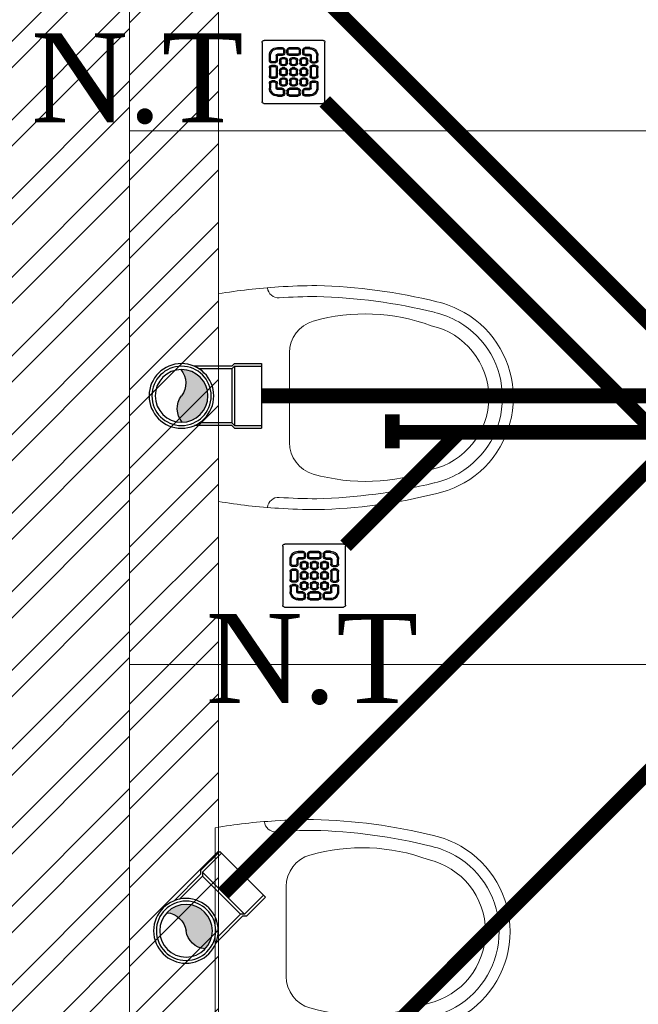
# Model space of a CAD drawing. Header units: inches. Extents: x 105152 to 158499, y 12149 to 30915.
# Tile 297 of 339: x 123746 to 123787, y 29389 to 29456. Entities that reach past the tile are written whole.
import ezdxf

# ---------------------------------------------------------------- set-up
doc = ezdxf.new("R2010")
doc.units = ezdxf.units.IN
doc.header["$MEASUREMENT"] = 0
doc.layers.add('PD_025_TEXT', color=61, linetype='Continuous')
doc.layers.add('PD_BASE', color=8, linetype='Continuous', transparency=0.5)
for name, color, linetype, lineweight in [('PP- 75DIA Soil Waste Sewer pipe', 90, 'Continuous', 9), ('PP-Soil Pipe', 1, 'Continuous', 25), ('PP-SPRINKLER PIPE', 1, 'Continuous', 0), ('PP-SWP', 1, 'Continuous', 25), ('PP-TEXT', 7, 'Continuous', 40), ('PP-WWP', 3, 'Continuous', 25)]:
    doc.layers.add(name, color=color, linetype=linetype, lineweight=lineweight)
doc.styles.add('Arial', font='GOTHIC.TTF')

# ---------------------------------------------------------------- blocks, each defined once
blk = doc.blocks.new('A$C24556D30')
at = {"color": 251, "lineweight": 5}
for p, q in [((170.0000553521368, 400.0000540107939), (170.0000553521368, 20.00005401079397)), ((300.0000553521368, 210.000054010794), (300.0000553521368, 292.2294342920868)), ((300.0000553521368, 210.000054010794), (300.0000553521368, 127.7706737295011))]:
    blk.add_line(p, q, dxfattribs=at)
for points in [[(569.74867281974, 385.5564478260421, 0.0549045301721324), (350.0000553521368, 415.000054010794, 0.0549045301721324)], [(279.8877858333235, 412.5391608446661, 0.027530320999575), (170.0000553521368, 400.0000540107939, 0.027530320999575)], [(564.9384326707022, 366.1435245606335, 0.0549045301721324), (349.5301892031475, 395.0055741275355, 0.0549045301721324)], [(300.0000553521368, 210.000054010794), (300.0000553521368, 290.000054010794, 0.7043924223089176)], [(300.0000553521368, 210.000054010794), (300.0000553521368, 130.0000540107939, -0.7043924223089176)], [(564.9384326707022, 53.85658346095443, -0.0549045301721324), (349.5301892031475, 24.99453389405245, -0.0549045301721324)], [(170.0000553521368, 20.00005401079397, 0.0275303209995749), (279.8877858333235, 7.460947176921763, 0.0275303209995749)], [(569.74867281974, 34.44366019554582, -0.0549045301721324), (350.0000553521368, 5.000054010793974, -0.0549045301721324)]]:
    blk.add_lwpolyline(points, format="xyb", dxfattribs=at)
for centre, radius, start, end in [((350.0000553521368, -584.9999459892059), 1000, 90, 94.02043563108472), ((279.9358992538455, 412.5424842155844), 20, 184.5904764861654, 273.8822723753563), ((350.0000553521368, -584.9999459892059), 980, 90, 94.02043563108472), ((530.0000553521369, 210.000054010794), 180, 59.99999999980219, 77.24246783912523), ((439.0485481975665, 15.1852102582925), 348.1009654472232, 69.7009941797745, 105.9249351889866), ((530.0000553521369, 210.000054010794), 160, 59.99999999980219, 77.24246783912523), ((530.0000553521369, 210.000054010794), 180, 0, 59.99999999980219), ((360.0000553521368, 292.2294342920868), 60, 105.9249351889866, 180), ((530.0000553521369, 210.000054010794), 160, 0, 59.99999999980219), ((530.0000553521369, 210.000054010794), 135, 0, 77.24246783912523), ((530.0000553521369, 210.000054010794), 135, 282.7575321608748, 0), ((530.0000553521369, 210.000054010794), 160, 300.0000000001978, 0), ((530.0000553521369, 210.000054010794), 180, 300.0000000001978, 0), ((360.0000553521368, 127.7706737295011), 60, 180, 254.0750648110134), ((439.0485481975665, 404.8148977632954), 348.1009654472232, 254.0750648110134, 290.2990058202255), ((530.0000553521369, 210.000054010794), 160, 282.7575321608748, 300.0000000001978), ((530.0000553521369, 210.000054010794), 180, 282.7575321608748, 300.0000000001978), ((279.9358992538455, 7.457623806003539), 20, 86.1177276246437, 175.4095235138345), ((350.0000553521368, 1005.000054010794), 980, 265.9795643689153, 270), ((350.0000553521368, 1005.000054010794), 1000, 265.9795643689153, 270)]:
    blk.add_arc(centre, radius, start, end, dxfattribs=at)
blk = doc.blocks.new('FIRST FLOOR AR PLAN')
at = {"layer": 'PD_BASE', "lineweight": 5}
h = blk.add_hatch(dxfattribs=at)
h.set_pattern_fill('ANSI32', color=256, scale=10)
h.set_pattern_definition([(45, (123733.2206456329, 21360.11650467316), (-2.651650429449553, 2.651650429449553), []), (45, (123734.9884125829, 21360.11650467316), (-2.651650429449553, 2.651650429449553), [])])
h.paths.add_polyline_path([(123743.9915017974, 21362.19848516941), (123700.7415017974, 21362.19848516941), (123700.7415017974, 21357.69848516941), (123743.9915017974, 21357.69848516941)])
h.paths.add_polyline_path([(123658.7415017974, 21362.19848516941), (123615.4915017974, 21362.19848516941), (123615.4915017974, 21357.69848516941), (123658.7415017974, 21357.69848516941)], flags=17)
h.paths.add_polyline_path([(123743.9915017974, 21278.99848516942), (123743.9915017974, 21274.4984851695), (123905.9915017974, 21274.49848516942), (123905.9915017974, 21278.99848516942), (123752.9915017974, 21278.99848516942), (123752.9915017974, 21368.49848516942), (123812.9915017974, 21368.49848516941), (123812.9915017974, 21344.49848516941), (123817.4915017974, 21344.49848516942), (123817.4915017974, 21368.49848516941), (123896.9915017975, 21368.49848516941), (123896.9915017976, 21340.49848516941), (123901.4915017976, 21340.49848516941), (123901.4915017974, 21499.49848516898), (123905.9915017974, 21499.49848516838), (123905.9915017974, 21503.99848516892), (123896.9915017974, 21503.99848516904), (123896.9915017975, 21377.49848516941), (123752.9915017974, 21377.49848516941), (123752.9915017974, 21593.49846078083), (123743.9915017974, 21593.49846078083)])
h.paths.add_polyline_path([(123688.4915069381, 21269.56081110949), (123692.9915069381, 21269.56081110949), (123692.9915069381, 21274.49848516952), (123701.9915017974, 21274.49848516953), (123701.9915017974, 21278.99848516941), (123615.4915017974, 21278.99848516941), (123615.4915017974, 21434.49848516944), (123538.4915017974, 21434.49848516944), (123538.4915017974, 21429.99848516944), (123610.9915017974, 21429.99848516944), (123610.9915017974, 21278.99848516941), (123554.9915017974, 21278.99848516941), (123554.9915017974, 21274.49848516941), (123688.4915069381, 21274.49848516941)])
h = blk.add_hatch(dxfattribs=at)
h.set_pattern_fill('ANSI32', color=256, scale=10)
h.set_pattern_definition([(45, (150297.4604135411, 39481.88530316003), (-2.651650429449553, 2.651650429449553), []), (45, (150299.2281804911, 39481.88530316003), (-2.651650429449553, 2.651650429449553), [])])
h.paths.add_polyline_path([(123758.9915017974, 21593.49848516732), (123752.9915017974, 21593.49848516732), (123752.9915017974, 21557.49848516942), (123758.9915017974, 21557.49848516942)])
h.paths.add_polyline_path([(123758.9915017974, 21557.49848516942), (123752.9915017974, 21557.49848516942), (123752.9915017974, 21521.49848516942), (123758.9915017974, 21521.49848516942)])
h.paths.add_polyline_path([(123752.9915017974, 21521.49848516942), (123752.9915017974, 21485.49848516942), (123758.9915017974, 21485.49848516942), (123758.9915017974, 21521.49848516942)])
h.paths.add_polyline_path([(123758.9915017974, 21485.49848516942), (123752.9915017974, 21485.49848516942), (123752.9915017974, 21449.49848516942), (123758.9915017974, 21449.49848516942)])
h.paths.add_polyline_path([(123758.9915017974, 21449.49848516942), (123752.9915017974, 21449.49848516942), (123752.9915017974, 21413.49848516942), (123758.9915017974, 21413.49848516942)])
h.paths.add_polyline_path([(123758.9915017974, 21413.49848516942), (123752.9915017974, 21413.49848516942), (123752.9915017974, 21377.49848516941), (123758.9915017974, 21377.49848516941)])
h.paths.add_polyline_path([(124037.9915017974, 21593.49848516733), (124028.9915017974, 21593.49848516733), (124028.9915017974, 21503.99848516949), (124024.4915017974, 21503.99848516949), (124024.4915017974, 21499.49848516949), (124028.9915017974, 21499.49848516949), (124028.9915017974, 21489.49848516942), (124037.9915017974, 21489.49848516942)])
h.paths.add_polyline_path([(123956.9915017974, 21593.49848516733), (123952.4915017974, 21593.49848516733), (123952.4915017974, 21503.99848516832), (123947.9915017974, 21503.99848516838), (123947.9915017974, 21499.49848516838), (123982.4915017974, 21499.49848516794), (123982.4915017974, 21503.99848516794), (123956.9915017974, 21503.99848516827)])
h.paths.add_polyline_path([(123952.4915017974, 21575.49848516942), (123949.4915017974, 21575.49848516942), (123949.4915017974, 21570.99848516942), (123952.4915017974, 21570.99848516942)], flags=17)
h.paths.add_polyline_path([(123925.4915017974, 21575.49848516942), (123922.4915017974, 21575.49848516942), (123922.4915017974, 21584.49848516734), (123917.9915017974, 21584.49848516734), (123917.9915017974, 21575.49848516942), (123907.4915017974, 21575.49848516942), (123907.4915017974, 21570.99848516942), (123925.4915017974, 21570.99848516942)])
h.paths.add_polyline_path([(123871.4915017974, 21593.49848516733), (123866.9915017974, 21593.49848516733), (123866.9915017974, 21577.49848516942), (123866.9915017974, 21570.99848516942), (123871.4915017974, 21570.99848516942), (123871.4915017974, 21575.49848516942)])
h.paths.add_polyline_path([(124162.4915017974, 21593.49848516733), (124157.9915017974, 21593.49848516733), (124157.9915017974, 21575.49848516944), (124162.4915017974, 21575.49848516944)])
blk.add_line((123758.9915017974, 21377.49848516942), (123758.9915017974, 21593.49848516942), dxfattribs=at)
at = {"layer": 'PD_BASE', "lineweight": 5, "ltscale": 12}
for p, q in [((123812.9915017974, 21557.49848516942), (123752.9915017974, 21557.49848516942)), ((123812.9915017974, 21521.49848516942), (123752.9915017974, 21521.49848516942))]:
    blk.add_line(p, q, dxfattribs=at)
at = {"layer": 'PD_BASE', "lineweight": 5}
blk.add_lwpolyline([(123905.9915017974, 21278.99848516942), (123752.9915017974, 21278.99848516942), (123752.9915017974, 21368.49848516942), (123812.9915017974, 21368.49848516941), (123812.9915017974, 21344.49848516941), (123817.4915017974, 21344.49848516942), (123817.4915017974, 21368.49848516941), (123896.9915017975, 21368.49848516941), (123896.9915017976, 21340.49848516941), (123901.4915017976, 21340.49848516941), (123901.4915017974, 21499.49848516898), (123905.9915017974, 21499.49848516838), (123905.9915017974, 21503.99848516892), (123896.9915017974, 21503.99848516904), (123896.9915017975, 21377.49848516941), (123752.9915017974, 21377.49848516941), (123752.9915017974, 21593.49846078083), (123743.9915017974, 21593.49846078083), (123743.9915017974, 21278.99848516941), (123743.9915017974, 21278.99848516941)], dxfattribs=at)
at = {"layer": 'PD_BASE', "ltscale": 12, "xscale": -0.03684210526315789, "yscale": 0.03684210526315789, "zscale": 0.03684210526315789, "rotation": 180}
for p in [(123752.7283418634, 21547.23532926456), (123752.5097808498, 21511.23532926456)]:
    blk.add_blockref('A$C24556D30', p, dxfattribs=at)
blk = doc.blocks.new('PP-WC CONNECTOR BEND')
at = {"lineweight": 30}
h = blk.add_hatch(color=256, dxfattribs=at)
edge = h.paths.add_edge_path()
edge.add_ellipse((-79.84568734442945, 16.06918967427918), major_axis=(19.39290396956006, 18.32186724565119), ratio=1, start_angle=96.33861705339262, end_angle=173.6613829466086, ccw=False)
edge.add_ellipse((-101.1428493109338, 0.0003864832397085), major_axis=(22.89194586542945, -24.23013451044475), ratio=0.9999999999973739, start_angle=-45.00000000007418, end_angle=134.9999999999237, ccw=False)
edge.add_ellipse((-122.4400112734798, -16.0684167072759), major_axis=(18.3218672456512, -19.39290396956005), ratio=1, start_angle=6.33861705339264, end_angle=83.66138294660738)
at = {"linetype": 'Continuous'}
for p, q in [((-37.50000000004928, 37.49999999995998), (-84.90057435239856, 37.49999999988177)), ((-34.09090909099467, 40.90909090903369), (-37.50000000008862, 37.49999999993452)), ((-34.09090909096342, 40.90909090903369), (-5.70708e-11, 40.90909090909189)), ((5.72413e-11, -40.90909090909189), (-5.70708e-11, 40.90909090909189)), ((-37.49999999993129, -37.50000000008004), (-84.90057435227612, -37.50000000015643)), ((-34.09090909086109, -40.90909090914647), (-37.4999999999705, -37.50000000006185)), ((-34.09090909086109, -40.90909090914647), (5.72413e-11, -40.90909090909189))]:
    blk.add_line(p, q, dxfattribs=at)
at = {"linetype": 'Continuous', "ltscale": 0.005}
for p, q in [((-34.09090909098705, 37.49999999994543), (-37.50000000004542, 34.09090909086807)), ((-34.09090909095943, 37.49999999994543), (-6.89511e-11, 37.5)), ((-34.09090909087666, -37.50000000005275), (-34.09090909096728, 37.49999999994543)), ((-37.50000000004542, 34.09090909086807), (-78.63664915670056, 34.09090909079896)), ((-37.49999999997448, -34.09090909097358), (-37.50000000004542, 34.09090909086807)), ((-37.49999999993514, -34.09090909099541), (-78.63664915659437, -34.09090909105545)), ((-34.09090909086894, -37.50000000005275), (-37.49999999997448, -34.09090909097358)), ((-34.09090909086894, -37.50000000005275), (4.14389e-11, -37.5))]:
    blk.add_line(p, q, dxfattribs=at)
at = {"linetype": 'Continuous'}
blk.add_circle((-101.2499999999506, -1.69166e-10), 40.90909090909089, dxfattribs=at)
at = {"lineweight": 30}
for radius in [37.50049768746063, 33.33377572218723]:
    blk.add_circle((-101.1428493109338, 0.0003864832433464), radius, dxfattribs=at)
for centre, start, end in [((-79.84568734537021, 16.06918967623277), 139.7119494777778, 217.0347153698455), ((-122.4400112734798, -16.0684167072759), 319.7119494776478, 37.03471536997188)]:
    blk.add_arc(centre, 26.67912186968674, start, end, dxfattribs=at)
blk = doc.blocks.new('PP-GRATING')
at = {"linetype": 'Continuous'}
for p, q in [((-49.72758152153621, 52.85331521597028), (49.72758152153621, 52.85331521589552)), ((52.56915760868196, 50.01173912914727), (52.5691576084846, -48.87510869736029)), ((-53.13747282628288, -49.44342391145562), (-53.13747282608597, 49.44342391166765)), ((-27.56328804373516, 40.69137005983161), (-27.56328804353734, 38.6454352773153)), ((-19.60687500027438, 40.69137005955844), (-27.56328705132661, 40.69137005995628)), ((-19.60687500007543, 38.6454352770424), (-27.56328705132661, 38.6454352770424)), ((-19.60687500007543, 38.6454352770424), (-19.60687500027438, 40.69137005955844)), ((-17.3336141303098, 31.82565266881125), (-17.33361413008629, 36.37217436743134)), ((-15.28767934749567, 36.37217433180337), (-17.3336141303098, 36.37217433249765)), ((-15.2876793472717, 31.82565266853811), (-15.28767934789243, 36.37217436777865)), ((-11.42313586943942, 36.37217242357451), (-11.42313586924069, 31.8256507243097)), ((-9.377201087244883, 36.37217242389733), (-11.42313586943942, 36.37217242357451)), ((-9.377201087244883, 36.37217242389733), (-9.377201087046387, 31.82565072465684)), ((-7.103939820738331, 38.64543329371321), (-7.103939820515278, 40.69136807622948)), ((-7.103940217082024, 40.6913679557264), (6.535625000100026, 40.6913679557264)), ((-7.103940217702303, 38.64543317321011), (6.535625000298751, 38.64543317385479)), ((6.535625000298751, 40.6913680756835), (6.535625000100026, 38.64543329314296)), ((8.808885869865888, 31.82565068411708), (8.808885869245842, 36.37217230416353)), ((10.85482065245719, 36.37217219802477), (8.808885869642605, 36.37217219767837)), ((10.85482065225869, 31.82565068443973), (10.85482065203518, 36.37217230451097)), ((14.71936413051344, 31.82565266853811), (14.71936413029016, 36.37217436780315)), ((14.71936413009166, 36.3721743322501), (16.76529891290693, 36.37217433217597)), ((16.76529891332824, 31.82565266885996), (16.76529891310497, 36.37217436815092)), ((19.03855978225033, 40.69137005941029), (26.99497183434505, 40.69137005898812)), ((19.03855978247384, 38.64543527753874), (19.03855978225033, 40.69137005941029)), ((19.03855978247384, 38.64543527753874), (26.99497183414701, 38.64543527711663)), ((26.99497282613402, 40.69137005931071), (26.99497282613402, 38.64543527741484)), ((-38.92959239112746, 27.27913092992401), (-40.9755271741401, 27.27913092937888)), ((-40.9755271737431, 27.27913152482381), (-40.9755271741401, 19.32271800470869)), ((-38.92959239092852, 19.32271800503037), (-40.97552717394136, 19.32271811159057)), ((-38.92959239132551, 27.2791315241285), (-38.92959239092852, 19.32271800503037)), ((-36.65633152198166, 17.04945701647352), (-32.10981017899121, 17.0494570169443)), ((-36.65633152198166, 17.04945701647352), (-36.65633152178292, 15.00352223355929)), ((-29.83654891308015, 19.32271788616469), (-29.83654891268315, 27.27913104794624)), ((-27.79061413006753, 27.27913104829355), (-29.83654891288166, 27.27913092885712)), ((-29.83654891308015, 19.32271788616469), (-27.79061413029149, 19.32271788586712)), ((-27.79061413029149, 19.32271788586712), (-27.79061413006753, 27.27913104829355)), ((-27.56328804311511, 29.55239179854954), (-27.56328804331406, 27.5064570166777)), ((-27.56328804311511, 29.55239179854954), (-19.60687539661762, 29.55239179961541)), ((-27.56328804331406, 27.5064570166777), (-19.60687539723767, 27.50645701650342)), ((-23.92607065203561, 14.77619622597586), (-23.92607065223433, 19.32271792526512)), ((-21.88013586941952, 19.32271792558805), (-23.92607065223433, 19.32271792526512)), ((-21.88013586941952, 14.77619626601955), (-21.88013586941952, 19.32271788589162)), ((-19.60687539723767, 27.50645701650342), (-19.60687539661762, 29.55239179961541)), ((-19.60687500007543, 23.64191361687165), (-15.06035345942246, 23.64191361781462)), ((-19.60687499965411, 21.59597883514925), (-19.60687500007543, 23.64191361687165)), ((-19.60687480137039, 21.59597875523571), (-15.0603532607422, 21.59597875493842)), ((-17.3336141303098, 31.82565266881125), (-15.2876793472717, 31.82565266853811)), ((-15.06035345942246, 23.64191361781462), (-15.06035345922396, 21.59597883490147)), ((-12.78709239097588, 19.32271784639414), (-12.78709239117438, 14.77619614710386)), ((-10.74115760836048, 19.32271796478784), (-12.78709239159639, 19.32271796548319)), ((-11.42313586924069, 31.82565076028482), (-9.377201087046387, 31.82565072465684)), ((-10.74115760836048, 19.32271796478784), (-10.74115760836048, 14.77619634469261)), ((-7.103940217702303, 29.55238981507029), (6.535625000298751, 29.55238981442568)), ((-7.103940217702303, 29.55238981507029), (-7.103940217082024, 27.50645503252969)), ((-7.103940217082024, 27.50645503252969), (6.535625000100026, 27.50645503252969)), ((-6.876614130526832, 14.7761961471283), (-6.876614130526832, 19.32271784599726)), ((-4.830679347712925, 19.3227178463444), (-6.876614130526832, 19.32271784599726)), ((-4.830679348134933, 14.77619614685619), (-4.830679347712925, 19.3227178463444)), ((-2.557418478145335, 23.64191353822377), (1.98910306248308, 23.64191353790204)), ((-2.55741847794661, 21.59597875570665), (-2.557418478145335, 23.64191353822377)), ((-2.55741847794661, 21.59597875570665), (1.989103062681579, 21.59597875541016)), ((1.98910306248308, 23.64191353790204), (1.989103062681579, 21.59597875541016)), ((4.262364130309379, 19.32271788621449), (4.262364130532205, 14.77619626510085)), ((6.308298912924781, 19.32271788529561), (4.262364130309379, 19.32271788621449)), ((6.308298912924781, 19.32271788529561), (6.308298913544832, 14.77619626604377)), ((6.535625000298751, 29.55238981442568), (6.535625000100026, 27.50645503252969)), ((8.808885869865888, 31.82565068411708), (10.85482065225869, 31.82565068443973)), ((10.17284239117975, 14.77619614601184), (10.1728423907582, 19.32271784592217)), ((12.21877717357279, 19.32271784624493), (10.1728423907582, 19.32271784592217)), ((12.21877717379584, 14.77619614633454), (12.21877717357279, 19.32271784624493)), ((14.49203804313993, 23.64191353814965), (19.03855958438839, 23.64191353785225)), ((14.49203804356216, 21.59597875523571), (14.49203804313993, 23.64191353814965)), ((14.49203804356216, 21.59597875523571), (19.03855958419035, 21.59597875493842)), ((16.76529891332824, 31.82565266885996), (14.71936413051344, 31.82565266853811)), ((26.99497282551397, 29.55239179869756), (19.03856017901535, 29.55239179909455)), ((19.03856017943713, 27.50645701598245), (19.03856017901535, 29.55239179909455)), ((26.99497282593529, 27.50645701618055), (19.03856017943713, 27.50645701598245)), ((19.03855958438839, 23.64191353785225), (19.03855958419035, 21.59597875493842)), ((21.31182065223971, 19.32271788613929), (21.31182065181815, 14.77619626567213)), ((23.35775543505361, 19.32271788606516), (21.31182065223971, 19.32271788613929)), ((23.35775543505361, 19.32271788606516), (23.35775543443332, 14.776196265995)), ((26.99497282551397, 29.55239179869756), (26.99497282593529, 27.50645701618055)), ((27.22229891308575, 19.32271788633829), (27.22229891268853, 27.27913104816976)), ((27.22229891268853, 27.27913104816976), (29.26823369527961, 27.27913092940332)), ((29.26823369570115, 19.32271788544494), (27.22229891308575, 19.32271788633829)), ((29.26823369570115, 19.32271788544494), (29.2682336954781, 27.27913104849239)), ((36.08801630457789, 17.04945701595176), (31.54149496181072, 17.04945701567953)), ((36.08801630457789, 17.04945701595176), (36.08801630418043, 15.00352223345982)), ((38.36127717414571, 27.2791315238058), (38.36127717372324, 19.3227180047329)), ((38.36127717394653, 27.27913092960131), (40.40721195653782, 27.27913092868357)), ((38.36127717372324, 19.3227180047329), (40.40721195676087, 19.32271811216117)), ((40.40721195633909, 27.2791315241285), (40.40721195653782, 19.32271800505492)), ((-40.97552717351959, 6.819783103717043), (-40.97552717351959, -6.819781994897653)), ((-38.92959239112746, 6.819783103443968), (-40.97552717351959, 6.819783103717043)), ((-38.92959239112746, 6.819783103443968), (-38.92959239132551, -6.819781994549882)), ((-36.65633152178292, 15.00352223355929), (-32.10981017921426, 15.00352223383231)), ((-32.10980978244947, 11.1389787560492), (-36.65633132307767, 11.1389787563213)), ((-36.65633132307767, 11.1389787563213), (-36.65633132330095, 9.093043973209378)), ((-32.10980978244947, 9.093043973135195), (-36.65633132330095, 9.093043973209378)), ((-32.10980978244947, 9.093043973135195), (-32.10980978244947, 11.1389787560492)), ((-29.83654891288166, -6.819782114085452), (-29.83654891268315, 6.819783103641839)), ((-29.83654891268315, 6.819783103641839), (-27.79061413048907, 6.819783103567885)), ((-27.79061413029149, -6.819782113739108), (-27.79061413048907, 6.819783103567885)), ((-21.88013586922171, 14.77619622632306), (-23.92607065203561, 14.77619622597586)), ((-23.92607065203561, -2.27326066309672), (-23.92607065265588, 2.273261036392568)), ((-21.8801358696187, 2.273261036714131), (-23.92607065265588, 2.273261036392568)), ((-21.8801358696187, -2.273260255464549), (-21.8801358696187, 2.273261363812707)), ((-15.06035365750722, 12.50293527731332), (-19.60687499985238, 12.50293527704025)), ((-19.60687460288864, 12.50293535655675), (-19.60687460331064, 10.45700057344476)), ((-15.0603532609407, 10.45700057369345), (-19.60687460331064, 10.45700057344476)), ((-19.60687499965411, 6.592456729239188), (-15.06035345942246, 6.592456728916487)), ((-19.60687499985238, 4.546521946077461), (-19.60687499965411, 6.592456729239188)), ((-19.60687480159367, 4.546522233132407), (-15.0603532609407, 4.546522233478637)), ((-15.06035326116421, 12.50293535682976), (-15.0603532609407, 10.45700057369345)), ((-15.06035345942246, 6.592456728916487), (-15.06035345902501, 4.546521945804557)), ((-12.78709239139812, 14.7761963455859), (-10.74115760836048, 14.77619634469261)), ((-12.78709239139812, 2.273261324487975), (-12.78709239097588, -2.273260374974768)), ((-10.74115760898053, 2.27326107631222), (-12.78709239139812, 2.273261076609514)), ((-10.74115760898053, 2.27326107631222), (-10.74115760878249, -2.273260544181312)), ((-4.830679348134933, 14.77619614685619), (-6.876614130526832, 14.7761961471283)), ((-6.876614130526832, -2.273260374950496), (-6.876614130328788, 2.273261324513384)), ((-4.830679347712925, 2.273261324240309), (-6.876614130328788, 2.273261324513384)), ((-4.830679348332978, -2.273260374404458), (-4.830679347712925, 2.273261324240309)), ((1.98910326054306, 12.50293527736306), (-2.557418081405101, 12.50293527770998)), ((-2.557418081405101, 12.50293527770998), (-2.557418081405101, 10.45700049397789)), ((1.989103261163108, 10.45700049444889), (-2.557418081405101, 10.45700049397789)), ((-2.557418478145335, 6.592457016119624), (1.98910306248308, 6.592457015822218)), ((-2.557418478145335, 4.546522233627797), (-2.557418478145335, 6.592457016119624)), ((-2.557418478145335, 4.546522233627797), (1.98910306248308, 4.546522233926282)), ((1.98910326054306, 12.50293527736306), (1.989103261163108, 10.45700049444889)), ((1.98910306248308, 6.592457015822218), (1.98910306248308, 4.546522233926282)), ((4.262364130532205, 14.77619626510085), (6.308298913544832, 14.77619626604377)), ((4.262364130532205, 2.273261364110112), (4.262364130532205, -2.273260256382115)), ((6.308298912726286, 2.273261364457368), (4.262364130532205, 2.273261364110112)), ((6.308298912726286, 2.273261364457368), (6.308298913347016, -2.273260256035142)), ((12.21877717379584, 14.77619614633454), (10.17284239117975, 14.77619614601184)), ((10.17284239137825, -2.273260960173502), (10.17284239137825, 2.273260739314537)), ((12.21877717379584, 2.273260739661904), (10.17284239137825, 2.273260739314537)), ((12.21877717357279, -2.273260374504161), (12.21877717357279, 2.273261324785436)), ((19.03855978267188, 12.50293527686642), (14.49203844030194, 12.50293527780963)), ((14.49203844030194, 12.50293527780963), (14.49203843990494, 10.45700049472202)), ((19.03855978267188, 10.45700049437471), (14.49203843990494, 10.45700049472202)), ((14.49203804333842, 6.592456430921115), (19.0385595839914, 6.59245643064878)), ((14.49203804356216, 4.546521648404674), (14.49203804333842, 6.592456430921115)), ((14.49203804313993, 4.546522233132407), (19.03855958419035, 4.546522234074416)), ((19.03855978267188, 12.50293527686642), (19.03855978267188, 10.45700049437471)), ((19.0385595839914, 6.59245643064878), (19.03855958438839, 4.546521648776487)), ((21.31182065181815, 14.77619626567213), (23.35775543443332, 14.776196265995)), ((21.31182065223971, 2.273261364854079), (21.31182065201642, -2.273260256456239)), ((23.35775543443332, 2.273260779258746), (21.3118206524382, 2.27326077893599)), ((23.35775543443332, 2.273260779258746), (23.35775543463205, -2.273260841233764)), ((27.22229891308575, -6.819782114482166), (27.22229891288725, 6.819783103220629)), ((29.26823369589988, 6.819783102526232), (27.22229891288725, 6.819783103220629)), ((29.2682336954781, -6.819782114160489), (29.26823369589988, 6.819783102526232)), ((36.08801630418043, 15.00352223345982), (31.54149496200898, 15.00352223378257)), ((31.5414945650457, 11.13897875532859), (36.0880161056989, 11.13897875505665)), ((31.5414945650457, 9.09304397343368), (31.5414945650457, 11.13897875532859)), ((31.5414945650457, 9.09304397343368), (36.08801610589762, 9.093043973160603)), ((36.0880161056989, 11.13897875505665), (36.08801610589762, 9.093043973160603)), ((38.36127717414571, 6.819783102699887), (38.36127717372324, -6.819781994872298)), ((38.36127717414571, 6.819783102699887), (40.40721195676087, 6.819783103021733)), ((40.40721195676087, 6.819783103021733), (40.40721195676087, -6.819781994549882)), ((-40.9755271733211, -6.819781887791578), (-38.92959239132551, -6.819781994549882)), ((-36.65633152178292, -9.093042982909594), (-32.10981017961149, -9.093042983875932)), ((-36.65633152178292, -9.093042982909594), (-36.65633152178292, -11.13897776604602)), ((-36.65633152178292, -11.13897776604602), (-32.10981017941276, -11.13897776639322)), ((-36.65633152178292, -17.04945743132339), (-36.65633152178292, -15.00352264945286)), ((-36.65633152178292, -15.00352264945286), (-32.10981017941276, -15.00352264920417)), ((-32.10981017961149, -9.093042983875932), (-32.10981053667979, -11.13897776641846)), ((-29.83654891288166, -6.819782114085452), (-27.79061413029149, -6.819782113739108)), ((-21.8801358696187, -2.273260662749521), (-23.92607065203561, -2.27326066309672)), ((-23.92607065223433, -19.32271681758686), (-23.92607065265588, -14.77619511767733)), ((-21.8801358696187, -14.77619511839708), (-23.92607065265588, -14.77619511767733)), ((-21.8801358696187, -19.32271677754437), (-21.88013586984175, -14.77619515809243)), ((-19.60687500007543, -10.45699942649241), (-15.06035345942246, -10.456999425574)), ((-19.60687499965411, -12.50293420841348), (-19.60687500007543, -10.45699942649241)), ((-15.06035365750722, -4.546521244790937), (-19.60687499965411, -4.546521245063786)), ((-19.60687460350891, -4.546521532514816), (-19.60687460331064, -6.592456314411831)), ((-15.06035326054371, -6.592456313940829), (-19.60687460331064, -6.592456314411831)), ((-19.6068748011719, -12.50293428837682), (-15.0603532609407, -12.50293428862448)), ((-15.0603532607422, -4.546521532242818), (-15.06035326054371, -6.592456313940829)), ((-15.06035345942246, -10.456999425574), (-15.06035345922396, -12.5029342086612)), ((-12.78709239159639, -2.27326054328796), (-10.74115760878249, -2.273260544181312)), ((-12.78709239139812, -14.77619519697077), (-12.78709239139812, -19.32271689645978)), ((-10.74115760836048, -14.77619507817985), (-12.78709239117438, -14.77619507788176)), ((-10.74115760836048, -14.77619507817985), (-10.74115760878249, -19.32271669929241)), ((-4.830679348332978, -2.273260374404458), (-6.876614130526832, -2.273260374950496)), ((-6.876614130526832, -19.32271689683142), (-6.876614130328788, -14.77619519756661)), ((-4.830679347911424, -14.77619519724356), (-6.876614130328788, -14.77619519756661)), ((-4.830679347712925, -19.32271689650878), (-4.830679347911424, -14.77619519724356)), ((1.98910326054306, -4.546521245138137), (-2.557418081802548, -4.546521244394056)), ((-2.557418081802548, -4.546521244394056), (-2.557418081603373, -6.59245602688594)), ((1.989103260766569, -6.592456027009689), (-2.557418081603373, -6.59245602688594)), ((-2.557418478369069, -10.45699950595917), (1.98910306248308, -10.45699950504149)), ((-2.557418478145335, -12.50293428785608), (-2.557418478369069, -10.45699950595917)), ((-2.557418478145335, -12.50293428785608), (1.98910306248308, -12.5029342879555)), ((1.98910326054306, -4.546521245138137), (1.989103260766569, -6.592456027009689)), ((1.98910306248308, -10.45699950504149), (1.98910306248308, -12.5029342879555)), ((4.262364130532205, -2.273260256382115), (6.308298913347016, -2.273260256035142)), ((4.262364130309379, -14.77619515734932), (4.262364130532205, -19.32271677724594)), ((6.308298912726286, -14.77619515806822), (4.262364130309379, -14.77619515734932)), ((6.308298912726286, -14.77619515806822), (6.308298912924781, -19.32271677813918)), ((12.21877717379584, -2.273260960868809), (10.17284239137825, -2.273260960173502)), ((10.1728423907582, -19.32271689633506), (10.17284239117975, -14.77619519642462)), ((12.21877717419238, -14.77619519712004), (10.17284239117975, -14.77619519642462)), ((12.21877717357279, -19.32271689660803), (12.21877717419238, -14.77619519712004)), ((19.03855978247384, -4.54652124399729), (14.4920384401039, -4.546521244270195)), ((14.49203843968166, -4.546521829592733), (14.4920384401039, -6.592456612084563)), ((19.03855978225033, -6.592456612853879), (14.4920384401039, -6.592456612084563)), ((14.49203804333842, -10.45699950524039), (19.03855958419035, -10.4569995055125)), ((14.49203804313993, -12.50293428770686), (14.49203804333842, -10.45699950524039)), ((14.49203804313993, -12.50293428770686), (19.03855958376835, -12.50293428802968)), ((19.03855978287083, -4.546521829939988), (19.03855978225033, -6.592456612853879)), ((19.03855958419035, -10.4569995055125), (19.03855958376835, -12.50293428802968)), ((21.31182065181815, -2.273260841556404), (23.35775543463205, -2.273260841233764)), ((21.31182065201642, -14.77619515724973), (21.31182065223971, -19.32271677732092)), ((23.35775543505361, -14.77619515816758), (21.31182065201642, -14.77619515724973)), ((23.35775543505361, -14.77619515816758), (23.35775543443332, -19.32271677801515)), ((29.2682336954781, -6.819782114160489), (27.22229891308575, -6.819782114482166)), ((36.0880163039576, -9.09304298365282), (31.54149496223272, -9.093042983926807)), ((31.54149496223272, -9.093042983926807), (31.54149531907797, -11.13897776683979)), ((36.08801630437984, -11.13897776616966), (31.54149496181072, -11.13897776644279)), ((36.0880163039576, -15.00352264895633), (31.54149496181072, -15.00352264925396)), ((36.0880163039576, -9.09304298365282), (36.08801630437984, -11.13897776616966)), ((36.08801630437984, -17.04945743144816), (36.0880163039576, -15.00352264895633)), ((40.40721195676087, -6.819781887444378), (38.36127717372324, -6.819781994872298)), ((-40.9755271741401, -27.27913193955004), (-40.9755271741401, -19.32271842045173)), ((-38.92959239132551, -19.32271842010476), (-40.97552717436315, -19.32271852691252)), ((-38.92959239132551, -27.2791313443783), (-40.97552717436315, -27.27913134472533)), ((-38.92959239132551, -27.27913193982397), (-38.92959239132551, -19.32271842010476)), ((-36.65633152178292, -17.04945743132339), (-32.10981017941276, -17.04945743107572)), ((-29.83654891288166, -19.32271830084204), (-27.79061413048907, -19.32271830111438)), ((-29.83654891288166, -19.32271830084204), (-29.83654891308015, -27.27913146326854)), ((-27.79061413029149, -27.27913146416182), (-29.83654891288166, -27.27913134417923)), ((-27.79061413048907, -19.32271830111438), (-27.79061413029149, -27.27913146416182)), ((-27.56328804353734, -27.50645743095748), (-19.60687539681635, -27.50645743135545)), ((-27.56328804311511, -29.55239221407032), (-27.56328804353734, -27.50645743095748)), ((-27.56328804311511, -29.55239221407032), (-19.60687539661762, -29.5523922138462)), ((-21.88013586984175, -19.32271681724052), (-23.92607065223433, -19.32271681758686)), ((-15.0603532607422, -21.59597776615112), (-19.60687500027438, -21.59597776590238)), ((-19.60687539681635, -27.50645743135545), (-19.60687539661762, -29.5523922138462)), ((-19.60687460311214, -21.59597768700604), (-19.60687460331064, -23.6419124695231)), ((-15.06035326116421, -23.64191246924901), (-19.60687460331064, -23.6419124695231)), ((-17.33361413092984, -31.82565308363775), (-17.33361413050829, -36.37217478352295)), ((-17.33361413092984, -31.82565308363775), (-15.28767934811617, -31.82565308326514)), ((-15.28767934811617, -31.82565308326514), (-15.28767934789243, -36.37217478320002)), ((-15.0603532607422, -21.59597768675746), (-15.06035326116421, -23.64191246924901)), ((-12.78709239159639, -19.32271669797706), (-10.74115760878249, -19.32271669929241)), ((-11.42313586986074, -36.37217341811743), (-11.42313587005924, -31.82565171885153)), ((-11.42313587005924, -31.82565175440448), (-9.377201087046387, -31.82565171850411)), ((-9.377201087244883, -36.37217341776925), (-9.377201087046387, -31.82565171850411)), ((-7.103940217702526, -27.5064560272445), (6.535624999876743, -27.50645602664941)), ((-7.103940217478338, -29.55239081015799), (-7.103940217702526, -27.5064560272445)), ((-7.103940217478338, -29.55239081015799), (6.535624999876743, -29.5523908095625)), ((-4.830679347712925, -19.32271689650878), (-6.876614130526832, -19.32271689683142)), ((1.989103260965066, -21.59597776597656), (-2.557418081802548, -21.59597776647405)), ((-2.557418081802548, -21.59597776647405), (-2.557418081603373, -23.64191254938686)), ((1.989103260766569, -23.64191254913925), (-2.557418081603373, -23.64191254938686)), ((1.989103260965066, -21.59597776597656), (1.989103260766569, -23.64191254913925)), ((4.262364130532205, -19.32271677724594), (6.308298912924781, -19.32271677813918)), ((6.535624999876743, -29.5523908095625), (6.535624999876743, -27.50645602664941)), ((8.808885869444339, -31.82565168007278), (8.808885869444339, -36.37217329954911)), ((8.808885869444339, -31.82565168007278), (10.85482065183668, -31.82565167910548)), ((12.21877717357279, -19.32271689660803), (10.1728423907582, -19.32271689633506)), ((10.85482065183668, -31.82565167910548), (10.85482065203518, -36.37217329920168)), ((19.03855978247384, -21.59597776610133), (14.49203804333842, -21.59597776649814)), ((14.4920384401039, -21.59597776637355), (14.4920384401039, -23.64191254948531)), ((19.03855978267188, -23.64191254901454), (14.4920384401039, -23.64191254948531)), ((14.71936413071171, -31.82565308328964), (14.71936412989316, -36.37217478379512)), ((16.76529891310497, -31.82565308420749), (14.71936413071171, -31.82565308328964)), ((16.76529891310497, -31.82565308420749), (16.76529891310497, -36.37217478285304)), ((19.03855978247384, -21.59597776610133), (19.03855978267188, -23.64191254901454)), ((26.99497282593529, -27.50645743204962), (19.03856017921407, -27.50645743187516)), ((19.03856017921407, -27.50645743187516), (19.03856017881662, -29.55239221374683)), ((26.99497282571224, -29.55239221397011), (19.03856017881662, -29.55239221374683)), ((21.31182065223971, -19.32271677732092), (23.35775543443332, -19.32271677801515)), ((26.99497282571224, -29.55239221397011), (26.99497282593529, -27.50645743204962)), ((27.22229891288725, -19.32271830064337), (27.22229891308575, -27.27913146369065)), ((29.26823369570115, -19.32271830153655), (27.22229891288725, -19.32271830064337)), ((27.22229891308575, -27.27913146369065), (29.26823369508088, -27.27913134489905)), ((29.26823369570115, -19.32271830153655), (29.2682336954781, -27.279131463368)), ((36.08801630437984, -17.04945743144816), (31.54149496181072, -17.04945743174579)), ((38.36127717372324, -19.32271842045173), (40.40721195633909, -19.32271852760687)), ((38.36127717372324, -27.27913193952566), (38.36127717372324, -19.32271842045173)), ((38.36127717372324, -27.27913134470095), (40.40721195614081, -27.27913134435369)), ((40.40721195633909, -27.27913193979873), (40.40721195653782, -19.32271842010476)), ((-27.56328804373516, -40.69137047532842), (-27.56328804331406, -38.64543569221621)), ((-19.60687500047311, -38.6454356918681), (-27.56328705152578, -38.64543569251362)), ((-19.60687500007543, -40.69137047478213), (-27.56328705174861, -40.69137047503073)), ((-19.60687500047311, -38.6454356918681), (-19.60687500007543, -40.69137047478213)), ((-15.28767934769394, -36.37217474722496), (-17.33361413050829, -36.37217474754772)), ((-9.377201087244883, -36.37217341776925), (-11.42313586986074, -36.37217341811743)), ((6.535624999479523, -38.64543428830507), (-7.103939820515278, -38.6454342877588)), ((-7.103939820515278, -38.6454342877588), (-7.103939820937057, -40.6913690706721)), ((6.535624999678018, -40.6913690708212), (-7.103939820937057, -40.6913690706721)), ((6.546979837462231, -38.68367258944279), (6.535517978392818, -40.72957526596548)), ((8.83294082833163, -36.42318279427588), (10.87884350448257, -36.4346446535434)), ((14.71936412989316, -36.3721747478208), (16.76529891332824, -36.37217474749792)), ((19.03855978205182, -38.64543569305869), (19.03855978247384, -40.69137047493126)), ((19.03855978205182, -38.64543569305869), (26.99497183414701, -38.64543569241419)), ((19.03855978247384, -40.69137047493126), (26.99497183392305, -40.69137047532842)), ((26.99497282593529, -40.69137047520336), (26.99497282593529, -38.64543569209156)), ((49.15926630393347, -52.28500000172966), (-50.29589673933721, -52.28500000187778))]:
    blk.add_line(p, q, dxfattribs=at)
for centre, radius, start, end in [((-49.72758152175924, 49.44342391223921), 3.409891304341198, 89.99999999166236, 179.9999999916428), ((49.72758152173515, 50.01173912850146), 2.841576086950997, 359.9999999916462, 89.99999999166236), ((-27.56328804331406, 27.27913092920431), 13.41223913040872, 89.99999498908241, 179.9999970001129), ((-27.56328804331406, 27.27913092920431), 11.366304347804, 89.99999498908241, 179.9999970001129), ((-19.60687499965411, 36.37217440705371), 4.319195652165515, 359.9999990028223, 89.99999999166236), ((-19.60687499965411, 36.37217440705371), 2.273260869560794, 359.9999990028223, 89.99999999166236), ((-7.103940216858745, 36.37217242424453), 4.319195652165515, 89.99998998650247, 179.9999999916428), ((-7.103940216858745, 36.37217242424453), 2.273260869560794, 89.99998998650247, 179.9999999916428), ((6.535625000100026, 36.37217242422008), 4.319195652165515, 359.9999970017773, 89.99999999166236), ((6.535625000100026, 36.37217242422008), 2.273260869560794, 359.9999970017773, 89.99999999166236), ((19.03855978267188, 36.37217440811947), 4.319195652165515, 89.99999999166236, 180.0000010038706), ((19.03855978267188, 36.37217440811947), 2.273260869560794, 89.99999999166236, 180.0000010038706), ((26.99497282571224, 27.27913092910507), 13.41223913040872, 3.0032057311e-06, 90.00000499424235), ((26.99497282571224, 27.27913092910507), 11.366304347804, 3.0032057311e-06, 90.00000499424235), ((-36.65633152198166, 19.3227178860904), 4.319195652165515, 179.9999970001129, 269.9999999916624), ((-36.65633152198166, 19.3227178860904), 2.273260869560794, 179.9999970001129, 269.9999999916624), ((-32.10980978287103, 19.32271788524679), 4.319195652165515, 269.9999899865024, 359.9999999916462), ((-32.10980978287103, 19.32271788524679), 2.273260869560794, 269.9999899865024, 359.9999999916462), ((-27.56328804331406, 27.27913092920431), 2.273260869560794, 89.99999999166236, 179.9999970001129), ((-27.56328804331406, 27.27913092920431), 0.2273260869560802, 89.99999999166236, 179.9999970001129), ((-19.60687499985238, 19.32271796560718), 4.319195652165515, 89.99999999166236, 180.0000010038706), ((-19.60687499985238, 19.32271788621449), 2.273260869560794, 89.99999498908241, 179.9999999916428), ((-19.60687499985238, 19.32271796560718), 2.273260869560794, 89.99999999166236, 180.0000010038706), ((-19.60687499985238, 31.82565266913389), 4.319195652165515, 269.9999899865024, 359.9999999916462), ((-19.60687499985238, 31.82565266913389), 2.273260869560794, 269.9999899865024, 359.9999999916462), ((-15.0603532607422, 19.32271796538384), 4.319195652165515, 359.9999999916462, 90.00000499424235), ((-15.0603532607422, 19.32271788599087), 2.273260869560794, 359.9999990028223, 89.99999999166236), ((-7.103940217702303, 31.82565068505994), 4.319195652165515, 179.9999990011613, 269.9999999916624), ((-7.103940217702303, 31.82565068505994), 2.273260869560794, 179.9999990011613, 269.9999999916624), ((-2.557418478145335, 19.32271788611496), 4.319195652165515, 89.99999999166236, 180.0000010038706), ((-2.557418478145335, 19.32271788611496), 2.273260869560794, 89.99999999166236, 180.0000010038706), ((-2.557418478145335, 19.32271788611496), 2.273260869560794, 89.99999999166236, 180.0000010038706), ((1.989103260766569, 19.32271788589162), 4.319195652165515, 359.9999999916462, 90.00000499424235), ((1.989103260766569, 19.32271788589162), 2.273260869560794, 359.9999999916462, 90.00000499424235), ((6.535625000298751, 31.8256506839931), 4.319195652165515, 269.9999999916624, 359.9999999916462), ((6.535625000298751, 31.8256506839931), 2.273260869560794, 269.9999999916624, 359.9999999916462), ((14.49203804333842, 19.3227178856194), 4.319195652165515, 89.99999999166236, 180.0000010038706), ((14.49203804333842, 19.3227178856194), 2.273260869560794, 89.99999999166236, 180.0000010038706), ((19.03855978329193, 31.82565266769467), 4.319195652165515, 179.9999999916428, 270.0000099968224), ((19.03855978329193, 31.82565266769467), 2.273260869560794, 179.9999999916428, 270.0000099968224), ((19.03855978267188, 19.32271788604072), 4.319195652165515, 359.9999999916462, 90.00000499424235), ((19.03855978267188, 19.32271788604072), 2.273260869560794, 359.9999999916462, 90.00000499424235), ((26.99497282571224, 27.27913092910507), 2.273260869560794, 3.0032057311e-06, 89.99999999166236), ((26.99497282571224, 27.27913092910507), 0.2273260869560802, 3.0032057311e-06, 89.99999999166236), ((31.54149456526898, 19.32271788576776), 4.319195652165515, 179.9999999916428, 270.0000099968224), ((31.54149456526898, 19.32271788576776), 2.273260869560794, 179.9999999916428, 270.0000099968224), ((36.08801630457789, 19.32271788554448), 2.273260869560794, 269.9999999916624, 3.0032057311e-06), ((36.08801630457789, 19.32271788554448), 4.319195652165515, 269.9999999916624, 3.0032057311e-06), ((-36.65633152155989, 6.819783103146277), 4.319195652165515, 89.99999498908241, 179.9999999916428), ((-36.65633152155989, 6.819783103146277), 2.273260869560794, 89.99999498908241, 179.9999999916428), ((-32.10980978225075, 6.81978310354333), 4.319195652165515, 359.9999999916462, 89.99999999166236), ((-32.10980978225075, 6.81978310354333), 2.273260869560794, 359.9999999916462, 89.99999999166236), ((-19.60687499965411, 14.77619622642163), 4.319195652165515, 179.9999999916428, 270.0000099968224), ((-19.60687500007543, 2.273261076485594), 4.319195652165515, 89.99999999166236, 180.0000010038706), ((-19.60687499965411, 14.77619614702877), 2.273260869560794, 179.9999970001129, 269.9999999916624), ((-19.60687499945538, 2.273261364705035), 2.273260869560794, 89.99999498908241, 179.9999999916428), ((-19.60687500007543, 2.273261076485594), 2.273260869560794, 89.99999999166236, 180.0000010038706), ((-15.0603532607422, 14.77619614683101), 2.273260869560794, 269.9999899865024, 359.9999999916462), ((-15.06035326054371, 14.7761962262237), 4.319195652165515, 269.9999999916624, 3.0032057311e-06), ((-15.0603532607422, 2.273261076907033), 4.319195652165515, 359.9999999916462, 90.00000499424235), ((-15.0603532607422, 2.273261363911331), 2.273260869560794, 359.9999990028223, 89.99999999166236), ((-2.55741847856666, 14.77619614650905), 4.319195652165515, 179.9999999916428, 270.0000099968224), ((-2.557418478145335, 2.273261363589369), 4.319195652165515, 89.99999999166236, 180.0000010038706), ((-2.55741847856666, 14.77619614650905), 2.273260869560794, 179.9999999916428, 270.0000099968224), ((-2.557418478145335, 2.273261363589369), 2.273260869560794, 89.99999999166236, 180.0000010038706), ((-2.557418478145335, 2.273261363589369), 2.273260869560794, 89.99999999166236, 180.0000010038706), ((1.98910326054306, 14.77619614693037), 2.273260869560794, 269.9999999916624, 3.0032057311e-06), ((1.98910326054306, 14.77619614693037), 4.319195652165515, 269.9999999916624, 3.0032057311e-06), ((1.989103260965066, 2.273261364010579), 4.319195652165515, 359.9999999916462, 90.00000499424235), ((1.989103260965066, 2.273261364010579), 2.273260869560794, 359.9999999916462, 90.00000499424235), ((14.49203804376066, 14.77619614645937), 4.319195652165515, 179.9999999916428, 270.0000099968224), ((14.49203804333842, 2.273260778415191), 4.319195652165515, 89.99999999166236, 180.0000010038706), ((14.49203804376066, 14.77619614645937), 2.273260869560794, 179.9999999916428, 270.0000099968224), ((14.49203804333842, 2.273261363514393), 2.273260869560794, 89.99999999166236, 180.0000010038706), ((14.49203804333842, 2.273260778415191), 2.273260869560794, 89.99999999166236, 180.0000010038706), ((19.03855978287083, 14.77619614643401), 2.273260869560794, 269.9999999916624, 3.0032057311e-06), ((19.03855978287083, 14.77619614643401), 4.319195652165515, 269.9999999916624, 3.0032057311e-06), ((19.03855978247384, 2.273260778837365), 4.319195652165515, 359.9999999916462, 90.00000499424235), ((19.03855978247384, 2.273261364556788), 2.273260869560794, 359.9999999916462, 90.00000499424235), ((31.54149456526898, 6.819783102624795), 4.319195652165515, 89.99999999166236, 179.9999999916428), ((31.54149456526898, 6.819783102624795), 2.273260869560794, 89.99999999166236, 179.9999999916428), ((36.08801630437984, 6.819783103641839), 4.319195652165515, 359.9999999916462, 90.00000499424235), ((36.08801630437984, 6.819783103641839), 2.273260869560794, 359.9999999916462, 90.00000499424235), ((-36.65633152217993, -6.81978211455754), 4.319195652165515, 179.9999970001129, 269.9999999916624), ((-36.65633152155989, -19.32271830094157), 4.319195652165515, 89.99999999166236, 180.00000300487), ((-36.65633152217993, -6.81978211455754), 2.273260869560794, 179.9999970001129, 269.9999999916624), ((-32.10980978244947, -6.819782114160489), 4.319195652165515, 269.9999899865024, 359.9999999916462), ((-32.10980978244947, -6.819782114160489), 2.273260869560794, 269.9999899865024, 359.9999999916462), ((-32.10980978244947, -19.32271830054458), 4.319195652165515, 359.9999999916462, 90.00000999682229), ((-19.60687499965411, -2.273260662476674), 4.319195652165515, 179.9999999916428, 270.0000099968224), ((-19.60687499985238, -14.77619507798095), 4.319195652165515, 89.99999999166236, 180.0000010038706), ((-19.60687499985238, -2.273260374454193), 2.273260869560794, 179.9999970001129, 269.9999999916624), ((-19.60687500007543, -14.77619515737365), 2.273260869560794, 89.99999498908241, 179.9999999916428), ((-19.60687499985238, -14.77619507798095), 2.273260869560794, 89.99999999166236, 180.0000010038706), ((-15.0603532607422, -2.273260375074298), 2.273260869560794, 269.9999899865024, 359.9999999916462), ((-15.0603532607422, -2.273260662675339), 4.319195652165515, 269.9999999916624, 3.0032057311e-06), ((-15.0603532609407, -14.77619507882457), 4.319195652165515, 359.9999999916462, 90.00000499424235), ((-15.06035326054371, -14.77619515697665), 2.273260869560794, 359.9999990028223, 89.99999999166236), ((-2.55741847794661, -2.273260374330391), 4.319195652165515, 179.9999999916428, 270.0000099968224), ((-2.557418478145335, -14.77619515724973), 4.319195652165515, 89.99999999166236, 180.0000010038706), ((-2.55741847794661, -2.273260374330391), 2.273260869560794, 179.9999999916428, 270.0000099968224), ((-2.557418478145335, -14.77619515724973), 2.273260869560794, 89.99999999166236, 180.0000010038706), ((-2.557418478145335, -14.77619515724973), 2.273260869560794, 89.99999999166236, 180.0000010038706), ((1.98910326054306, -2.273260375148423), 2.273260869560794, 269.9999999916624, 3.0032057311e-06), ((1.98910326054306, -2.273260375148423), 4.319195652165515, 269.9999999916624, 3.0032057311e-06), ((1.989103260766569, -14.77619515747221), 4.319195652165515, 359.9999999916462, 90.00000499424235), ((1.989103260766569, -14.77619515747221), 2.273260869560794, 359.9999999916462, 90.00000499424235), ((14.49203804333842, -2.273260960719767), 4.319195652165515, 179.9999999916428, 270.0000099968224), ((14.4920380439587, -14.77619515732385), 4.319195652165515, 89.99999999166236, 180.0000010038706), ((14.49203804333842, -2.273260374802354), 2.273260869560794, 179.9999999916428, 270.0000099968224), ((14.4920380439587, -14.77619515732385), 2.273260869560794, 89.99999999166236, 180.0000010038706), ((14.4920380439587, -14.77619515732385), 2.273260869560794, 89.99999999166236, 180.0000010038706), ((19.03855978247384, -2.273260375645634), 2.273260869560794, 269.9999999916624, 3.0032057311e-06), ((19.03855978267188, -2.273260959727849), 4.319195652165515, 269.9999999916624, 3.0032057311e-06), ((19.03855978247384, -14.77619515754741), 4.319195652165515, 359.9999999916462, 90.00000499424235), ((19.03855978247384, -14.77619515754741), 2.273260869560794, 359.9999999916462, 90.00000499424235), ((31.54149456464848, -6.819782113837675), 4.319195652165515, 179.9999999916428, 270.0000099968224), ((31.54149456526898, -19.32271830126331), 4.319195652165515, 89.99998998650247, 179.9999999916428), ((31.54149456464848, -6.819782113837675), 2.273260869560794, 179.9999999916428, 270.0000099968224), ((36.0880163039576, -6.819782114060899), 2.273260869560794, 269.9999999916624, 3.0032057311e-06), ((36.0880163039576, -6.819782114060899), 4.319195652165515, 269.9999999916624, 3.0032057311e-06), ((36.08801630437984, -19.32271830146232), 4.319195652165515, 359.9999970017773, 89.99999999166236), ((-27.56328804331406, -27.27913134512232), 13.41223913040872, 180.00000300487, 270.0000049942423), ((-36.65633152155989, -19.32271830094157), 2.273260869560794, 89.99999999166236, 180.00000300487), ((-27.56328804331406, -27.27913134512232), 11.366304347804, 180.00000300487, 270.0000049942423), ((-32.10980978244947, -19.32271830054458), 2.273260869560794, 359.9999999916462, 90.00000999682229), ((-27.56328804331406, -27.27913134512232), 2.273260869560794, 180.00000300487, 269.9999999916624), ((-27.56328804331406, -27.27913134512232), 0.2273260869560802, 180.00000300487, 269.9999999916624), ((-19.60687499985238, -19.32271681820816), 4.319195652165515, 179.9999999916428, 270.0000099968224), ((-19.60687500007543, -19.32271689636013), 2.273260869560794, 179.9999970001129, 269.9999999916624), ((-19.60687499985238, -31.82565308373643), 4.319195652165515, 359.9999999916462, 90.00000999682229), ((-19.60687499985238, -31.82565308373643), 2.273260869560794, 359.9999999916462, 90.00000999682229), ((-15.0603532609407, -19.32271689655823), 2.273260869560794, 269.9999999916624, 359.9999999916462), ((-15.0603532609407, -19.32271681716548), 4.319195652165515, 269.9999999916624, 3.0032057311e-06), ((-7.103940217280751, -31.82565167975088), 4.319195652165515, 89.99999999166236, 180.0000010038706), ((-7.103940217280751, -31.82565167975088), 2.273260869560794, 89.99999999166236, 180.0000010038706), ((-2.557418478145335, -19.32271689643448), 4.319195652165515, 179.9999999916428, 270.0000099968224), ((-2.557418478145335, -19.32271689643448), 2.273260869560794, 179.9999999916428, 270.0000099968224), ((1.989103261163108, -19.32271689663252), 2.273260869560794, 269.9999999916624, 3.0032057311e-06), ((1.989103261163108, -19.32271689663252), 4.319195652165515, 269.9999999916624, 3.0032057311e-06), ((6.535624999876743, -31.82565167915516), 4.319195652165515, 359.9999999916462, 89.99999999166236), ((6.535624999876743, -31.82565167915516), 2.273260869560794, 359.9999999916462, 89.99999999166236), ((14.49203804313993, -19.32271689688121), 4.319195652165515, 179.9999999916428, 270.0000099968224), ((14.49203804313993, -19.32271689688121), 2.273260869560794, 179.9999999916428, 269.9999999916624), ((19.03855978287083, -31.82565308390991), 4.319195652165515, 89.99998998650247, 179.9999999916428), ((19.03855978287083, -31.82565308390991), 2.273260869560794, 89.99998998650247, 179.9999999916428), ((19.03855978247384, -19.32271689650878), 2.273260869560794, 269.9999999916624, 3.0032057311e-06), ((19.03855978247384, -19.32271689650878), 4.319195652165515, 269.9999999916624, 3.0032057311e-06), ((26.99497282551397, -27.27913134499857), 2.273260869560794, 269.9999999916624, 359.9999970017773), ((26.99497282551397, -27.27913134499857), 0.2273260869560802, 269.9999999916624, 359.9999970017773), ((26.99497282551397, -27.27913134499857), 13.41223913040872, 269.9999949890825, 359.9999970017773), ((26.99497282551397, -27.27913134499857), 11.366304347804, 269.9999949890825, 359.9999970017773), ((31.54149456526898, -19.32271830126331), 2.273260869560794, 89.99998998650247, 179.9999999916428), ((36.08801630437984, -19.32271830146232), 2.273260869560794, 359.9999970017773, 89.99999999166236), ((-50.67448384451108, -49.82211509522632), 2.491931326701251, 171.2590690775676, 278.7566635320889), ((-19.60687500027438, -36.37217482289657), 4.319195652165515, 269.9999999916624, 1.0038705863e-06), ((-19.60687500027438, -36.37217482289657), 2.273260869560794, 269.9999999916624, 1.0038705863e-06), ((-7.103940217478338, -36.37217341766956), 4.319195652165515, 179.9999999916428, 270.0000099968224), ((-7.103940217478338, -36.37217341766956), 2.273260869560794, 179.9999999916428, 270.0000099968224), ((6.559715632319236, -36.41044739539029), 4.319195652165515, 269.6790024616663, 359.6790124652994), ((6.559715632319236, -36.41044739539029), 2.273260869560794, 269.6790024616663, 359.6790124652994), ((19.03855978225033, -36.37217482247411), 4.319195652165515, 179.9999990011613, 269.9999999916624), ((19.03855978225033, -36.37217482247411), 2.273260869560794, 179.9999990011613, 269.9999999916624), ((49.15926630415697, -48.87510869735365), 3.409891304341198, 269.9999999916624, 359.9999999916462)]:
    blk.add_arc(centre, radius, start, end, dxfattribs=at)
blk = doc.blocks.new('zw$4BE2')
at = {"layer": 'PP- 75DIA Soil Waste Sewer pipe', "ltscale": 0.015, "const_width": 0.9999999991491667}
for points in [[(-517.8252055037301, -43.02135627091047), (-495.309512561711, -65.53704921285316)], [(-513.2680580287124, -64.13456216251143), (-513.2680580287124, -66.40785305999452)], [(-473.1102890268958, -65.3377053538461), (-516.6752214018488, -108.9026377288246)], [(-508.7774741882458, -65.3377053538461), (-516.4284856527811, -72.98871681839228)], [(-477.7839962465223, -65.3377053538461), (-513.2680580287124, -65.3377053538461)]]:
    blk.add_lwpolyline(points, dxfattribs=at)
at = {"layer": 'PP-Soil Pipe', "color": 1, "ltscale": 0.015, "const_width": 0.9999999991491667}
for points in [[(-524.569219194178, -29.35483548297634), (-491.0406789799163, -62.88337569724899)], [(-524.6591192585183, -96.42365228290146), (-491.1188426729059, -62.88337569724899)]]:
    blk.add_lwpolyline(points, dxfattribs=at)
at = {"layer": 'PP-Soil Pipe', "color": 1, "ltscale": 0.015}
blk.add_lwpolyline([(-522.0966219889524, -62.88337569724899, 0.9999999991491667, 0.9999999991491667, 0), (-360.1484468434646, -62.88337569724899, 0.9999999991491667, 0.9999999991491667, 0), (-351.7815823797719, -54.5165112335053, 0.9999999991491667, 0.9999999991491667, 0)], format="xyseb", dxfattribs=at)
at = {"layer": 'PP-SWP', "yscale": 0.05333333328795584, "zscale": 0.05333333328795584}
for p, xscale, rotation in [((-522.0966219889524, -62.88335508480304), -0.05333333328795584, 180.000000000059), ((-523.3734851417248, -95.13798901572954), -0.05333333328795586, 225.000000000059)]:
    blk.add_blockref('PP-WC CONNECTOR BEND', p, dxfattribs=dict(at, xscale=xscale, rotation=rotation))
at = {"layer": 'PP-WWP', "xscale": -0.04021621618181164, "yscale": 0.04021621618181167, "zscale": 40.21621618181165}
for p, rotation in [((-519.9279103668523, -41.04435658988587), 89.99999999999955), ((-518.5311905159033, -75.01142747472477), 89.99999999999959)]:
    blk.add_blockref('PP-GRATING', p, dxfattribs=dict(at, rotation=rotation))
at = {"layer": 'PP-TEXT', "char_height": 5.999999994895, "width": 26.66140014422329, "attachment_point": 7, "style": 'Arial'}
for insert in [(-537.6470745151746, -44.57338303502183), (-525.8579190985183, -83.72466107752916)]:
    blk.add_mtext('{\\fTimes New Roman|b0|i0|c0|p0;N.T}', dxfattribs=dict(at, insert=insert))

msp = doc.modelspace()

# ---------------------------------------------------------------- block references
at = {"layer": 'PD_025_TEXT'}
msp.add_blockref('FIRST FLOOR AR PLAN', (0, 7890.650291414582), dxfattribs=at)

# ---------------------------------------------------------------- next in the draw order: block references
msp.add_blockref('zw$4BE2', (124283.9915017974, 29493.14877658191), dxfattribs=at)

# ---------------------------------------------------------------- next in the draw order: linework, layer by layer
at = {"layer": 'PP-SPRINKLER PIPE'}
msp.add_circle((124551.2389709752, 29172.99441664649), 1741.724416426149, dxfattribs=at)

doc.saveas('drawing.dxf')
